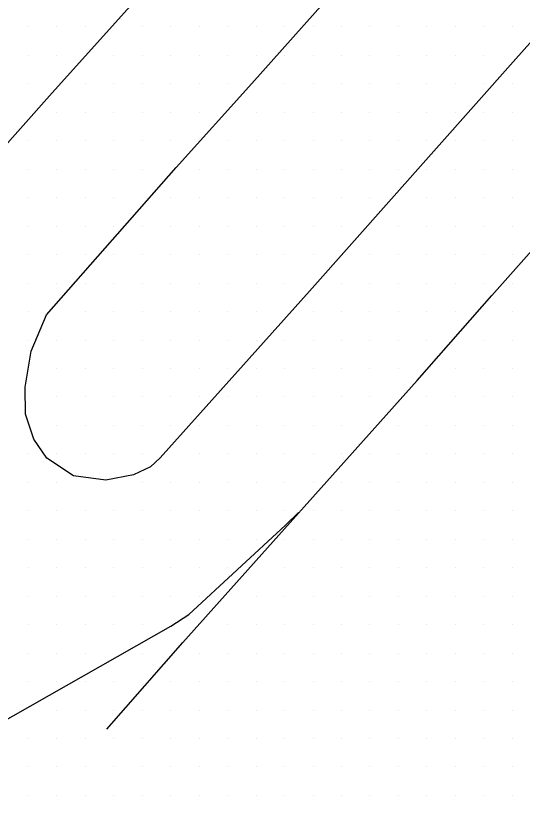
# Model space of a CAD drawing. Extents: x 1762120 to 1766775, y 709485 to 712965.
# Drawn here: x 1766267.6 to 1766312.1, y 710055.6 to 710124.7 of the extents above; entities that cross this region are included whole.
import ezdxf

# ---------------------------------------------------------------- set-up
doc = ezdxf.new("R2010")
doc.units = 0
doc.layers.add('Exist DTM Scan Elevation Point', color=7, linetype='Continuous')
doc.layers.add('Exist Roads EOT', color=7, linetype='Continuous')

msp = doc.modelspace()

# ---------------------------------------------------------------- linework, layer by layer
at = {"layer": 'Exist DTM Scan Elevation Point'}
for p, q in [((1766268.75, 710123.75), (1766268.75, 710123.75)), ((1766271.25, 710123.75), (1766271.25, 710123.75)), ((1766273.75, 710123.75), (1766273.75, 710123.75)), ((1766278.75, 710123.75), (1766278.75, 710123.75)), ((1766281.25, 710123.75), (1766281.25, 710123.75)), ((1766283.75, 710123.75), (1766283.75, 710123.75)), ((1766286.25, 710123.75), (1766286.25, 710123.75)), ((1766288.75, 710123.75), (1766288.75, 710123.75)), ((1766291.25, 710123.75), (1766291.25, 710123.75)), ((1766293.75, 710123.75), (1766293.75, 710123.75)), ((1766296.25, 710123.75), (1766296.25, 710123.75)), ((1766298.75, 710123.75), (1766298.75, 710123.75)), ((1766301.25, 710123.75), (1766301.25, 710123.75)), ((1766303.75, 710123.75), (1766303.75, 710123.75)), ((1766306.25, 710123.75), (1766306.25, 710123.75)), ((1766308.75, 710123.75), (1766308.75, 710123.75)), ((1766311.25, 710123.75), (1766311.25, 710123.75)), ((1766268.75, 710121.25), (1766268.75, 710121.25)), ((1766271.25, 710121.25), (1766271.25, 710121.25)), ((1766276.25, 710121.25), (1766276.25, 710121.25)), ((1766278.75, 710121.25), (1766278.75, 710121.25)), ((1766281.25, 710121.25), (1766281.25, 710121.25)), ((1766283.75, 710121.25), (1766283.75, 710121.25)), ((1766286.25, 710121.25), (1766286.25, 710121.25)), ((1766288.75, 710121.25), (1766288.75, 710121.25)), ((1766291.25, 710121.25), (1766291.25, 710121.25)), ((1766293.75, 710121.25), (1766293.75, 710121.25)), ((1766296.25, 710121.25), (1766296.25, 710121.25)), ((1766298.75, 710121.25), (1766298.75, 710121.25)), ((1766301.25, 710121.25), (1766301.25, 710121.25)), ((1766303.75, 710121.25), (1766303.75, 710121.25)), ((1766306.25, 710121.25), (1766306.25, 710121.25)), ((1766308.75, 710121.25), (1766308.75, 710121.25)), ((1766268.75, 710118.75), (1766268.75, 710118.75)), ((1766273.75, 710118.75), (1766273.75, 710118.75)), ((1766276.25, 710118.75), (1766276.25, 710118.75)), ((1766278.75, 710118.75), (1766278.75, 710118.75)), ((1766281.25, 710118.75), (1766281.25, 710118.75)), ((1766283.75, 710118.75), (1766283.75, 710118.75)), ((1766286.25, 710118.75), (1766286.25, 710118.75)), ((1766291.25, 710118.75), (1766291.25, 710118.75)), ((1766293.75, 710118.75), (1766293.75, 710118.75)), ((1766296.25, 710118.75), (1766296.25, 710118.75)), ((1766298.75, 710118.75), (1766298.75, 710118.75)), ((1766301.25, 710118.75), (1766301.25, 710118.75)), ((1766303.75, 710118.75), (1766303.75, 710118.75)), ((1766306.25, 710118.75), (1766306.25, 710118.75)), ((1766308.75, 710118.75), (1766308.75, 710118.75)), ((1766311.25, 710118.75), (1766311.25, 710118.75)), ((1766271.25, 710116.25), (1766271.25, 710116.25)), ((1766273.75, 710116.25), (1766273.75, 710116.25)), ((1766276.25, 710116.25), (1766276.25, 710116.25)), ((1766278.75, 710116.25), (1766278.75, 710116.25)), ((1766281.25, 710116.25), (1766281.25, 710116.25)), ((1766283.75, 710116.25), (1766283.75, 710116.25)), ((1766288.75, 710116.25), (1766288.75, 710116.25)), ((1766291.25, 710116.25), (1766291.25, 710116.25)), ((1766293.75, 710116.25), (1766293.75, 710116.25)), ((1766296.25, 710116.25), (1766296.25, 710116.25)), ((1766298.75, 710116.25), (1766298.75, 710116.25)), ((1766301.25, 710116.25), (1766301.25, 710116.25)), ((1766303.75, 710116.25), (1766303.75, 710116.25)), ((1766306.25, 710116.25), (1766306.25, 710116.25)), ((1766308.75, 710116.25), (1766308.75, 710116.25)), ((1766311.25, 710116.25), (1766311.25, 710116.25)), ((1766268.75, 710113.75), (1766268.75, 710113.75)), ((1766271.25, 710113.75), (1766271.25, 710113.75)), ((1766273.75, 710113.75), (1766273.75, 710113.75)), ((1766276.25, 710113.75), (1766276.25, 710113.75)), ((1766278.75, 710113.75), (1766278.75, 710113.75)), ((1766281.25, 710113.75), (1766281.25, 710113.75)), ((1766286.25, 710113.75), (1766286.25, 710113.75)), ((1766288.75, 710113.75), (1766288.75, 710113.75)), ((1766291.25, 710113.75), (1766291.25, 710113.75)), ((1766293.75, 710113.75), (1766293.75, 710113.75)), ((1766296.25, 710113.75), (1766296.25, 710113.75)), ((1766298.75, 710113.75), (1766298.75, 710113.75)), ((1766301.25, 710113.75), (1766301.25, 710113.75)), ((1766303.75, 710113.75), (1766303.75, 710113.75)), ((1766306.25, 710113.75), (1766306.25, 710113.75)), ((1766308.75, 710113.75), (1766308.75, 710113.75)), ((1766311.25, 710113.75), (1766311.25, 710113.75)), ((1766268.75, 710111.25), (1766268.75, 710111.25)), ((1766271.25, 710111.25), (1766271.25, 710111.25)), ((1766273.75, 710111.25), (1766273.75, 710111.25)), ((1766276.25, 710111.25), (1766276.25, 710111.25)), ((1766278.75, 710111.25), (1766278.75, 710111.25)), ((1766283.75, 710111.25), (1766283.75, 710111.25)), ((1766286.25, 710111.25), (1766286.25, 710111.25)), ((1766288.75, 710111.25), (1766288.75, 710111.25)), ((1766291.25, 710111.25), (1766291.25, 710111.25)), ((1766293.75, 710111.25), (1766293.75, 710111.25)), ((1766296.25, 710111.25), (1766296.25, 710111.25)), ((1766298.75, 710111.25), (1766298.75, 710111.25)), ((1766301.25, 710111.25), (1766301.25, 710111.25)), ((1766303.75, 710111.25), (1766303.75, 710111.25)), ((1766306.25, 710111.25), (1766306.25, 710111.25)), ((1766308.75, 710111.25), (1766308.75, 710111.25)), ((1766311.25, 710111.25), (1766311.25, 710111.25)), ((1766268.75, 710108.75), (1766268.75, 710108.75)), ((1766271.25, 710108.75), (1766271.25, 710108.75)), ((1766273.75, 710108.75), (1766273.75, 710108.75)), ((1766276.25, 710108.75), (1766276.25, 710108.75)), ((1766281.25, 710108.75), (1766281.25, 710108.75)), ((1766283.75, 710108.75), (1766283.75, 710108.75)), ((1766286.25, 710108.75), (1766286.25, 710108.75)), ((1766288.75, 710108.75), (1766288.75, 710108.75)), ((1766291.25, 710108.75), (1766291.25, 710108.75)), ((1766293.75, 710108.75), (1766293.75, 710108.75)), ((1766296.25, 710108.75), (1766296.25, 710108.75)), ((1766298.75, 710108.75), (1766298.75, 710108.75)), ((1766303.75, 710108.75), (1766303.75, 710108.75)), ((1766306.25, 710108.75), (1766306.25, 710108.75)), ((1766308.75, 710108.75), (1766308.75, 710108.75)), ((1766311.25, 710108.75), (1766311.25, 710108.75)), ((1766268.75, 710106.25), (1766268.75, 710106.25)), ((1766271.25, 710106.25), (1766271.25, 710106.25)), ((1766273.75, 710106.25), (1766273.75, 710106.25)), ((1766276.25, 710106.25), (1766276.25, 710106.25)), ((1766278.75, 710106.25), (1766278.75, 710106.25)), ((1766281.25, 710106.25), (1766281.25, 710106.25)), ((1766283.75, 710106.25), (1766283.75, 710106.25)), ((1766286.25, 710106.25), (1766286.25, 710106.25)), ((1766288.75, 710106.25), (1766288.75, 710106.25)), ((1766291.25, 710106.25), (1766291.25, 710106.25)), ((1766293.75, 710106.25), (1766293.75, 710106.25)), ((1766296.25, 710106.25), (1766296.25, 710106.25)), ((1766301.25, 710106.25), (1766301.25, 710106.25)), ((1766303.75, 710106.25), (1766303.75, 710106.25)), ((1766306.25, 710106.25), (1766306.25, 710106.25)), ((1766308.75, 710106.25), (1766308.75, 710106.25)), ((1766311.25, 710106.25), (1766311.25, 710106.25)), ((1766268.75, 710103.75), (1766268.75, 710103.75)), ((1766271.25, 710103.75), (1766271.25, 710103.75)), ((1766273.75, 710103.75), (1766273.75, 710103.75)), ((1766276.25, 710103.75), (1766276.25, 710103.75)), ((1766278.75, 710103.75), (1766278.75, 710103.75)), ((1766281.25, 710103.75), (1766281.25, 710103.75)), ((1766283.75, 710103.75), (1766283.75, 710103.75)), ((1766286.25, 710103.75), (1766286.25, 710103.75)), ((1766288.75, 710103.75), (1766288.75, 710103.75)), ((1766291.25, 710103.75), (1766291.25, 710103.75)), ((1766293.75, 710103.75), (1766293.75, 710103.75)), ((1766298.75, 710103.75), (1766298.75, 710103.75)), ((1766301.25, 710103.75), (1766301.25, 710103.75)), ((1766303.75, 710103.75), (1766303.75, 710103.75)), ((1766306.25, 710103.75), (1766306.25, 710103.75)), ((1766308.75, 710103.75), (1766308.75, 710103.75)), ((1766311.25, 710103.75), (1766311.25, 710103.75)), ((1766268.75, 710101.25), (1766268.75, 710101.25)), ((1766271.25, 710101.25), (1766271.25, 710101.25)), ((1766273.75, 710101.25), (1766273.75, 710101.25)), ((1766276.25, 710101.25), (1766276.25, 710101.25)), ((1766278.75, 710101.25), (1766278.75, 710101.25)), ((1766281.25, 710101.25), (1766281.25, 710101.25)), ((1766283.75, 710101.25), (1766283.75, 710101.25)), ((1766286.25, 710101.25), (1766286.25, 710101.25)), ((1766288.75, 710101.25), (1766288.75, 710101.25)), ((1766291.25, 710101.25), (1766291.25, 710101.25)), ((1766296.25, 710101.25), (1766296.25, 710101.25)), ((1766298.75, 710101.25), (1766298.75, 710101.25)), ((1766301.25, 710101.25), (1766301.25, 710101.25)), ((1766303.75, 710101.25), (1766303.75, 710101.25)), ((1766306.25, 710101.25), (1766306.25, 710101.25)), ((1766308.75, 710101.25), (1766308.75, 710101.25)), ((1766311.25, 710101.25), (1766311.25, 710101.25)), ((1766268.75, 710098.75), (1766268.75, 710098.75)), ((1766273.75, 710098.75), (1766273.75, 710098.75)), ((1766276.25, 710098.75), (1766276.25, 710098.75)), ((1766278.75, 710098.75), (1766278.75, 710098.75)), ((1766281.25, 710098.75), (1766281.25, 710098.75)), ((1766283.75, 710098.75), (1766283.75, 710098.75)), ((1766286.25, 710098.75), (1766286.25, 710098.75)), ((1766288.75, 710098.75), (1766288.75, 710098.75)), ((1766293.75, 710098.75), (1766293.75, 710098.75)), ((1766296.25, 710098.75), (1766296.25, 710098.75)), ((1766298.75, 710098.75), (1766298.75, 710098.75)), ((1766301.25, 710098.75), (1766301.25, 710098.75)), ((1766303.75, 710098.75), (1766303.75, 710098.75)), ((1766306.25, 710098.75), (1766306.25, 710098.75)), ((1766311.25, 710098.75), (1766311.25, 710098.75)), ((1766268.75, 710096.25), (1766268.75, 710096.25)), ((1766271.25, 710096.25), (1766271.25, 710096.25)), ((1766273.75, 710096.25), (1766273.75, 710096.25)), ((1766276.25, 710096.25), (1766276.25, 710096.25)), ((1766278.75, 710096.25), (1766278.75, 710096.25)), ((1766281.25, 710096.25), (1766281.25, 710096.25)), ((1766283.75, 710096.25), (1766283.75, 710096.25)), ((1766286.25, 710096.25), (1766286.25, 710096.25)), ((1766288.75, 710096.25), (1766288.75, 710096.25)), ((1766291.25, 710096.25), (1766291.25, 710096.25)), ((1766293.75, 710096.25), (1766293.75, 710096.25)), ((1766296.25, 710096.25), (1766296.25, 710096.25)), ((1766298.75, 710096.25), (1766298.75, 710096.25)), ((1766301.25, 710096.25), (1766301.25, 710096.25)), ((1766303.75, 710096.25), (1766303.75, 710096.25)), ((1766308.75, 710096.25), (1766308.75, 710096.25)), ((1766311.25, 710096.25), (1766311.25, 710096.25)), ((1766271.25, 710093.75), (1766271.25, 710093.75)), ((1766273.75, 710093.75), (1766273.75, 710093.75)), ((1766276.25, 710093.75), (1766276.25, 710093.75)), ((1766278.75, 710093.75), (1766278.75, 710093.75)), ((1766281.25, 710093.75), (1766281.25, 710093.75)), ((1766283.75, 710093.75), (1766283.75, 710093.75)), ((1766286.25, 710093.75), (1766286.25, 710093.75)), ((1766288.75, 710093.75), (1766288.75, 710093.75)), ((1766291.25, 710093.75), (1766291.25, 710093.75)), ((1766293.75, 710093.75), (1766293.75, 710093.75)), ((1766296.25, 710093.75), (1766296.25, 710093.75)), ((1766298.75, 710093.75), (1766298.75, 710093.75)), ((1766301.25, 710093.75), (1766301.25, 710093.75)), ((1766306.25, 710093.75), (1766306.25, 710093.75)), ((1766308.75, 710093.75), (1766308.75, 710093.75)), ((1766311.25, 710093.75), (1766311.25, 710093.75)), ((1766271.25, 710091.25), (1766271.25, 710091.25)), ((1766273.75, 710091.25), (1766273.75, 710091.25)), ((1766276.25, 710091.25), (1766276.25, 710091.25)), ((1766278.75, 710091.25), (1766278.75, 710091.25)), ((1766281.25, 710091.25), (1766281.25, 710091.25)), ((1766283.75, 710091.25), (1766283.75, 710091.25)), ((1766286.25, 710091.25), (1766286.25, 710091.25)), ((1766288.75, 710091.25), (1766288.75, 710091.25)), ((1766291.25, 710091.25), (1766291.25, 710091.25)), ((1766293.75, 710091.25), (1766293.75, 710091.25)), ((1766296.25, 710091.25), (1766296.25, 710091.25)), ((1766298.75, 710091.25), (1766298.75, 710091.25)), ((1766303.75, 710091.25), (1766303.75, 710091.25)), ((1766306.25, 710091.25), (1766306.25, 710091.25)), ((1766308.75, 710091.25), (1766308.75, 710091.25)), ((1766311.25, 710091.25), (1766311.25, 710091.25)), ((1766271.25, 710088.75), (1766271.25, 710088.75)), ((1766273.75, 710088.75), (1766273.75, 710088.75)), ((1766276.25, 710088.75), (1766276.25, 710088.75)), ((1766278.75, 710088.75), (1766278.75, 710088.75)), ((1766281.25, 710088.75), (1766281.25, 710088.75)), ((1766283.75, 710088.75), (1766283.75, 710088.75)), ((1766286.25, 710088.75), (1766286.25, 710088.75)), ((1766288.75, 710088.75), (1766288.75, 710088.75)), ((1766291.25, 710088.75), (1766291.25, 710088.75)), ((1766293.75, 710088.75), (1766293.75, 710088.75)), ((1766296.25, 710088.75), (1766296.25, 710088.75)), ((1766301.25, 710088.75), (1766301.25, 710088.75)), ((1766303.75, 710088.75), (1766303.75, 710088.75)), ((1766306.25, 710088.75), (1766306.25, 710088.75)), ((1766308.75, 710088.75), (1766308.75, 710088.75)), ((1766311.25, 710088.75), (1766311.25, 710088.75)), ((1766268.75, 710086.25), (1766268.75, 710086.25)), ((1766271.25, 710086.25), (1766271.25, 710086.25)), ((1766273.75, 710086.25), (1766273.75, 710086.25)), ((1766276.25, 710086.25), (1766276.25, 710086.25)), ((1766278.75, 710086.25), (1766278.75, 710086.25)), ((1766283.75, 710086.25), (1766283.75, 710086.25)), ((1766286.25, 710086.25), (1766286.25, 710086.25)), ((1766288.75, 710086.25), (1766288.75, 710086.25)), ((1766291.25, 710086.25), (1766291.25, 710086.25)), ((1766293.75, 710086.25), (1766293.75, 710086.25)), ((1766296.25, 710086.25), (1766296.25, 710086.25)), ((1766298.75, 710086.25), (1766298.75, 710086.25)), ((1766301.25, 710086.25), (1766301.25, 710086.25)), ((1766303.75, 710086.25), (1766303.75, 710086.25)), ((1766306.25, 710086.25), (1766306.25, 710086.25)), ((1766308.75, 710086.25), (1766308.75, 710086.25)), ((1766311.25, 710086.25), (1766311.25, 710086.25)), ((1766268.75, 710083.75), (1766268.75, 710083.75)), ((1766271.25, 710083.75), (1766271.25, 710083.75)), ((1766278.75, 710083.75), (1766278.75, 710083.75)), ((1766281.25, 710083.75), (1766281.25, 710083.75)), ((1766283.75, 710083.75), (1766283.75, 710083.75)), ((1766286.25, 710083.75), (1766286.25, 710083.75)), ((1766288.75, 710083.75), (1766288.75, 710083.75)), ((1766291.25, 710083.75), (1766291.25, 710083.75)), ((1766293.75, 710083.75), (1766293.75, 710083.75)), ((1766296.25, 710083.75), (1766296.25, 710083.75)), ((1766298.75, 710083.75), (1766298.75, 710083.75)), ((1766301.25, 710083.75), (1766301.25, 710083.75)), ((1766303.75, 710083.75), (1766303.75, 710083.75)), ((1766306.25, 710083.75), (1766306.25, 710083.75)), ((1766308.75, 710083.75), (1766308.75, 710083.75)), ((1766311.25, 710083.75), (1766311.25, 710083.75)), ((1766268.75, 710081.25), (1766268.75, 710081.25)), ((1766271.25, 710081.25), (1766271.25, 710081.25)), ((1766273.75, 710081.25), (1766273.75, 710081.25)), ((1766276.25, 710081.25), (1766276.25, 710081.25)), ((1766278.75, 710081.25), (1766278.75, 710081.25)), ((1766281.25, 710081.25), (1766281.25, 710081.25)), ((1766283.75, 710081.25), (1766283.75, 710081.25)), ((1766286.25, 710081.25), (1766286.25, 710081.25)), ((1766288.75, 710081.25), (1766288.75, 710081.25)), ((1766291.25, 710081.25), (1766291.25, 710081.25)), ((1766293.75, 710081.25), (1766293.75, 710081.25)), ((1766296.25, 710081.25), (1766296.25, 710081.25)), ((1766298.75, 710081.25), (1766298.75, 710081.25)), ((1766301.25, 710081.25), (1766301.25, 710081.25)), ((1766303.75, 710081.25), (1766303.75, 710081.25)), ((1766306.25, 710081.25), (1766306.25, 710081.25)), ((1766308.75, 710081.25), (1766308.75, 710081.25)), ((1766311.25, 710081.25), (1766311.25, 710081.25)), ((1766268.75, 710078.75), (1766268.75, 710078.75)), ((1766271.25, 710078.75), (1766271.25, 710078.75)), ((1766273.75, 710078.75), (1766273.75, 710078.75)), ((1766276.25, 710078.75), (1766276.25, 710078.75)), ((1766278.75, 710078.75), (1766278.75, 710078.75)), ((1766281.25, 710078.75), (1766281.25, 710078.75)), ((1766283.75, 710078.75), (1766283.75, 710078.75)), ((1766286.25, 710078.75), (1766286.25, 710078.75)), ((1766288.75, 710078.75), (1766288.75, 710078.75)), ((1766291.25, 710078.75), (1766291.25, 710078.75)), ((1766293.75, 710078.75), (1766293.75, 710078.75)), ((1766296.25, 710078.75), (1766296.25, 710078.75)), ((1766298.75, 710078.75), (1766298.75, 710078.75)), ((1766301.25, 710078.75), (1766301.25, 710078.75)), ((1766303.75, 710078.75), (1766303.75, 710078.75)), ((1766306.25, 710078.75), (1766306.25, 710078.75)), ((1766308.75, 710078.75), (1766308.75, 710078.75)), ((1766311.25, 710078.75), (1766311.25, 710078.75)), ((1766268.75, 710076.25), (1766268.75, 710076.25)), ((1766271.25, 710076.25), (1766271.25, 710076.25)), ((1766273.75, 710076.25), (1766273.75, 710076.25)), ((1766276.25, 710076.25), (1766276.25, 710076.25)), ((1766278.75, 710076.25), (1766278.75, 710076.25)), ((1766281.25, 710076.25), (1766281.25, 710076.25)), ((1766283.75, 710076.25), (1766283.75, 710076.25)), ((1766286.25, 710076.25), (1766286.25, 710076.25)), ((1766291.25, 710076.25), (1766291.25, 710076.25)), ((1766293.75, 710076.25), (1766293.75, 710076.25)), ((1766296.25, 710076.25), (1766296.25, 710076.25)), ((1766298.75, 710076.25), (1766298.75, 710076.25)), ((1766301.25, 710076.25), (1766301.25, 710076.25)), ((1766303.75, 710076.25), (1766303.75, 710076.25)), ((1766306.25, 710076.25), (1766306.25, 710076.25)), ((1766308.75, 710076.25), (1766308.75, 710076.25)), ((1766311.25, 710076.25), (1766311.25, 710076.25)), ((1766268.75, 710073.75), (1766268.75, 710073.75)), ((1766271.25, 710073.75), (1766271.25, 710073.75)), ((1766273.75, 710073.75), (1766273.75, 710073.75)), ((1766276.25, 710073.75), (1766276.25, 710073.75)), ((1766278.75, 710073.75), (1766278.75, 710073.75)), ((1766281.25, 710073.75), (1766281.25, 710073.75)), ((1766283.75, 710073.75), (1766283.75, 710073.75)), ((1766288.75, 710073.75), (1766288.75, 710073.75)), ((1766291.25, 710073.75), (1766291.25, 710073.75)), ((1766293.75, 710073.75), (1766293.75, 710073.75)), ((1766296.25, 710073.75), (1766296.25, 710073.75)), ((1766298.75, 710073.75), (1766298.75, 710073.75)), ((1766301.25, 710073.75), (1766301.25, 710073.75)), ((1766303.75, 710073.75), (1766303.75, 710073.75)), ((1766306.25, 710073.75), (1766306.25, 710073.75)), ((1766308.75, 710073.75), (1766308.75, 710073.75)), ((1766311.25, 710073.75), (1766311.25, 710073.75)), ((1766268.75, 710071.25), (1766268.75, 710071.25)), ((1766271.25, 710071.25), (1766271.25, 710071.25)), ((1766273.75, 710071.25), (1766273.75, 710071.25)), ((1766276.25, 710071.25), (1766276.25, 710071.25)), ((1766278.75, 710071.25), (1766278.75, 710071.25)), ((1766286.25, 710071.25), (1766286.25, 710071.25)), ((1766288.75, 710071.25), (1766288.75, 710071.25)), ((1766291.25, 710071.25), (1766291.25, 710071.25)), ((1766293.75, 710071.25), (1766293.75, 710071.25)), ((1766296.25, 710071.25), (1766296.25, 710071.25)), ((1766298.75, 710071.25), (1766298.75, 710071.25)), ((1766301.25, 710071.25), (1766301.25, 710071.25)), ((1766303.75, 710071.25), (1766303.75, 710071.25)), ((1766306.25, 710071.25), (1766306.25, 710071.25)), ((1766308.75, 710071.25), (1766308.75, 710071.25)), ((1766311.25, 710071.25), (1766311.25, 710071.25)), ((1766268.75, 710068.75), (1766268.75, 710068.75)), ((1766271.25, 710068.75), (1766271.25, 710068.75)), ((1766273.75, 710068.75), (1766273.75, 710068.75)), ((1766278.75, 710068.75), (1766278.75, 710068.75)), ((1766283.75, 710068.75), (1766283.75, 710068.75)), ((1766286.25, 710068.75), (1766286.25, 710068.75)), ((1766288.75, 710068.75), (1766288.75, 710068.75)), ((1766291.25, 710068.75), (1766291.25, 710068.75)), ((1766293.75, 710068.75), (1766293.75, 710068.75)), ((1766296.25, 710068.75), (1766296.25, 710068.75)), ((1766298.75, 710068.75), (1766298.75, 710068.75)), ((1766301.25, 710068.75), (1766301.25, 710068.75)), ((1766303.75, 710068.75), (1766303.75, 710068.75)), ((1766306.25, 710068.75), (1766306.25, 710068.75)), ((1766308.75, 710068.75), (1766308.75, 710068.75)), ((1766311.25, 710068.75), (1766311.25, 710068.75)), ((1766268.75, 710066.25), (1766268.75, 710066.25)), ((1766271.25, 710066.25), (1766271.25, 710066.25)), ((1766273.75, 710066.25), (1766273.75, 710066.25)), ((1766276.25, 710066.25), (1766276.25, 710066.25)), ((1766281.25, 710066.25), (1766281.25, 710066.25)), ((1766283.75, 710066.25), (1766283.75, 710066.25)), ((1766286.25, 710066.25), (1766286.25, 710066.25)), ((1766288.75, 710066.25), (1766288.75, 710066.25)), ((1766291.25, 710066.25), (1766291.25, 710066.25)), ((1766293.75, 710066.25), (1766293.75, 710066.25)), ((1766296.25, 710066.25), (1766296.25, 710066.25)), ((1766298.75, 710066.25), (1766298.75, 710066.25)), ((1766301.25, 710066.25), (1766301.25, 710066.25)), ((1766303.75, 710066.25), (1766303.75, 710066.25)), ((1766306.25, 710066.25), (1766306.25, 710066.25)), ((1766308.75, 710066.25), (1766308.75, 710066.25)), ((1766311.25, 710066.25), (1766311.25, 710066.25)), ((1766271.25, 710063.75), (1766271.25, 710063.75)), ((1766273.75, 710063.75), (1766273.75, 710063.75)), ((1766276.25, 710063.75), (1766276.25, 710063.75)), ((1766278.75, 710063.75), (1766278.75, 710063.75)), ((1766281.25, 710063.75), (1766281.25, 710063.75)), ((1766283.75, 710063.75), (1766283.75, 710063.75)), ((1766286.25, 710063.75), (1766286.25, 710063.75)), ((1766288.75, 710063.75), (1766288.75, 710063.75)), ((1766291.25, 710063.75), (1766291.25, 710063.75)), ((1766293.75, 710063.75), (1766293.75, 710063.75)), ((1766296.25, 710063.75), (1766296.25, 710063.75)), ((1766298.75, 710063.75), (1766298.75, 710063.75)), ((1766301.25, 710063.75), (1766301.25, 710063.75)), ((1766303.75, 710063.75), (1766303.75, 710063.75)), ((1766306.25, 710063.75), (1766306.25, 710063.75)), ((1766308.75, 710063.75), (1766308.75, 710063.75)), ((1766311.25, 710063.75), (1766311.25, 710063.75)), ((1766268.75, 710061.25), (1766268.75, 710061.25)), ((1766271.25, 710061.25), (1766271.25, 710061.25)), ((1766273.75, 710061.25), (1766273.75, 710061.25)), ((1766276.25, 710061.25), (1766276.25, 710061.25)), ((1766278.75, 710061.25), (1766278.75, 710061.25)), ((1766281.25, 710061.25), (1766281.25, 710061.25)), ((1766283.75, 710061.25), (1766283.75, 710061.25)), ((1766286.25, 710061.25), (1766286.25, 710061.25)), ((1766288.75, 710061.25), (1766288.75, 710061.25)), ((1766291.25, 710061.25), (1766291.25, 710061.25)), ((1766293.75, 710061.25), (1766293.75, 710061.25)), ((1766296.25, 710061.25), (1766296.25, 710061.25)), ((1766298.75, 710061.25), (1766298.75, 710061.25)), ((1766301.25, 710061.25), (1766301.25, 710061.25)), ((1766303.75, 710061.25), (1766303.75, 710061.25)), ((1766306.25, 710061.25), (1766306.25, 710061.25)), ((1766308.75, 710061.25), (1766308.75, 710061.25)), ((1766311.25, 710061.25), (1766311.25, 710061.25)), ((1766268.75, 710058.75), (1766268.75, 710058.75)), ((1766271.25, 710058.75), (1766271.25, 710058.75)), ((1766273.75, 710058.75), (1766273.75, 710058.75)), ((1766276.25, 710058.75), (1766276.25, 710058.75)), ((1766278.75, 710058.75), (1766278.75, 710058.75)), ((1766281.25, 710058.75), (1766281.25, 710058.75)), ((1766283.75, 710058.75), (1766283.75, 710058.75)), ((1766286.25, 710058.75), (1766286.25, 710058.75)), ((1766288.75, 710058.75), (1766288.75, 710058.75)), ((1766291.25, 710058.75), (1766291.25, 710058.75)), ((1766293.75, 710058.75), (1766293.75, 710058.75)), ((1766296.25, 710058.75), (1766296.25, 710058.75)), ((1766298.75, 710058.75), (1766298.75, 710058.75)), ((1766301.25, 710058.75), (1766301.25, 710058.75)), ((1766303.75, 710058.75), (1766303.75, 710058.75)), ((1766306.25, 710058.75), (1766306.25, 710058.75)), ((1766308.75, 710058.75), (1766308.75, 710058.75)), ((1766311.25, 710058.75), (1766311.25, 710058.75)), ((1766268.75, 710056.25), (1766268.75, 710056.25)), ((1766271.25, 710056.25), (1766271.25, 710056.25)), ((1766273.75, 710056.25), (1766273.75, 710056.25)), ((1766276.25, 710056.25), (1766276.25, 710056.25)), ((1766278.75, 710056.25), (1766278.75, 710056.25)), ((1766281.25, 710056.25), (1766281.25, 710056.25)), ((1766283.75, 710056.25), (1766283.75, 710056.25)), ((1766286.25, 710056.25), (1766286.25, 710056.25)), ((1766288.75, 710056.25), (1766288.75, 710056.25)), ((1766291.25, 710056.25), (1766291.25, 710056.25)), ((1766293.75, 710056.25), (1766293.75, 710056.25)), ((1766296.25, 710056.25), (1766296.25, 710056.25)), ((1766298.75, 710056.25), (1766298.75, 710056.25)), ((1766301.25, 710056.25), (1766301.25, 710056.25)), ((1766303.75, 710056.25), (1766303.75, 710056.25)), ((1766306.25, 710056.25), (1766306.25, 710056.25)), ((1766308.75, 710056.25), (1766308.75, 710056.25)), ((1766311.25, 710056.25), (1766311.25, 710056.25))]:
    msp.add_line(p, q, dxfattribs=at)
at = {"layer": 'Exist Roads EOT'}
for points in [[(1766248.084, 710092.515), (1766254.209, 710099.395), (1766263.624, 710109.898), (1766270.597, 710117.694), (1766290.064, 710139.368), (1766317.645, 710170.319)], [(1766280.318, 710085.899), (1766279.458, 710085.115), (1766277.984, 710084.399), (1766275.542, 710083.935), (1766272.7, 710084.336), (1766270.363, 710085.873), (1766269.213, 710087.533), (1766268.498, 710089.745), (1766268.476, 710092.125), (1766268.982, 710095.264), (1766270.34, 710098.462), (1766281.734, 710111.4), (1766288.368, 710118.776), (1766295.637, 710126.956), (1766303.221, 710135.381), (1766316.078, 710149.774), (1766326.876, 710161.857), (1766328.771, 710163.909)], [(1766280.318, 710085.899), (1766293.426, 710100.535), (1766311.552, 710120.954), (1766325.984, 710137.139), (1766335.964, 710148.389), (1766340.99, 710154.071), (1766342.469, 710155.808)], [(1766275.635, 710062.062), (1766282.298, 710069.675), (1766302.891, 710092.689), (1766309.446, 710100.172), (1766329.613, 710122.858), (1766335.44, 710129.484), (1766355.243, 710151.526)], [(1766208.702, 710058.798), (1766219.514, 710056.796), (1766221.51, 710056.567), (1766234.199, 710055.696), (1766235.762, 710055.648), (1766248.698, 710057.107), (1766250.538, 710057.371), (1766264.155, 710061.607), (1766265.899, 710062.402), (1766281.247, 710071.113), (1766282.847, 710072.136), (1766291.343, 710079.986), (1766292.458, 710081.101)]]:
    msp.add_lwpolyline(points, dxfattribs=at)

doc.saveas('drawing.dxf')
